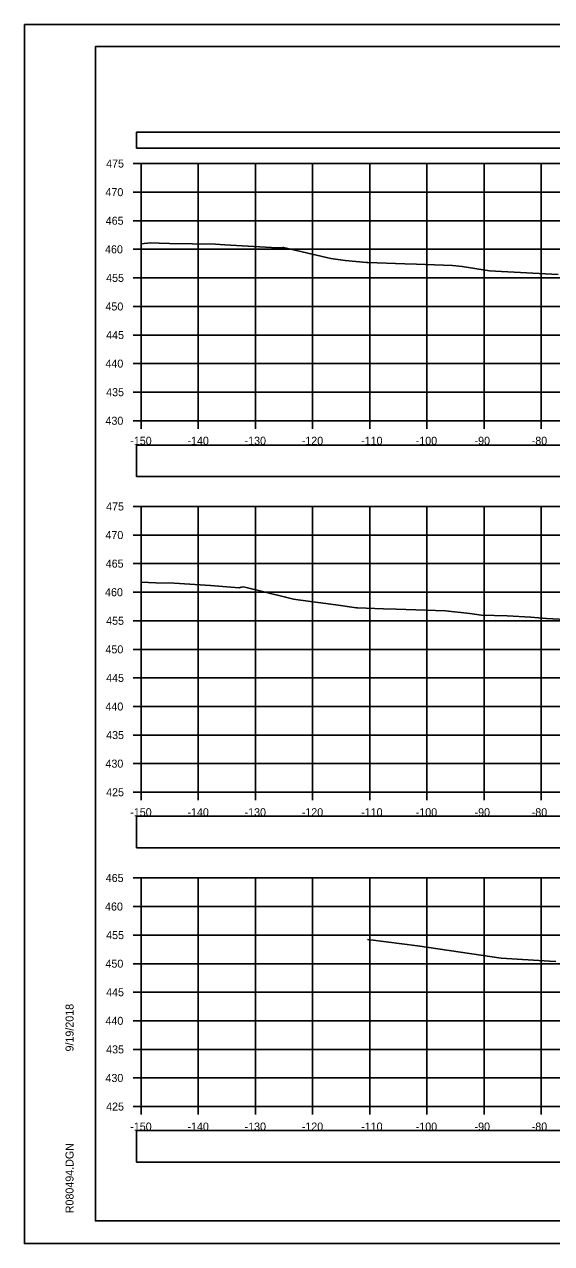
# Model space of a CAD drawing. Extents: x 1376273 to 1384221, y 378927 to 384592.
# Drawn here: x 1383887.5 to 1383979.7, y 379898.5 to 380111.8 of the extents above; entities that cross this region are included whole.
import ezdxf

# ---------------------------------------------------------------- set-up
doc = ezdxf.new("R2010")
doc.units = 0
for name, color, linetype in [('R_Axis', 7, 'Continuous'), ('R_Axis Annot', 7, 'Continuous'), ('R_Border', 7, 'Continuous'), ('R_Exist Surface', 7, 'Continuous'), ('R_Grid', 7, 'Continuous'), ('R_No Plot', 7, 'Continuous')]:
    doc.layers.add(name, color=color, linetype=linetype)

msp = doc.modelspace()

# ---------------------------------------------------------------- linework, layer by layer
at = {"layer": 'R_Axis'}
for p, q in [((1383906.51, 380087.48), (1383907.91, 380087.48)), ((1383907.91, 380042.48), (1383907.91, 380087.48)), ((1383906.51, 380082.48), (1383907.91, 380082.48)), ((1383906.51, 380077.48), (1383907.91, 380077.48)), ((1383906.51, 380072.48), (1383907.91, 380072.48)), ((1383906.51, 380067.48), (1383907.91, 380067.48)), ((1383906.51, 380062.48), (1383907.91, 380062.48)), ((1383906.51, 380057.48), (1383907.91, 380057.48)), ((1383906.51, 380052.48), (1383907.91, 380052.48)), ((1383906.51, 380047.48), (1383907.91, 380047.48)), ((1383906.51, 380042.48), (1383907.91, 380042.48)), ((1383907.91, 380042.48), (1384207.91, 380042.48)), ((1383907.91, 380041.08), (1383907.91, 380042.48)), ((1383917.91, 380041.08), (1383917.91, 380042.48)), ((1383927.91, 380041.08), (1383927.91, 380042.48)), ((1383937.91, 380041.08), (1383937.91, 380042.48)), ((1383947.91, 380041.08), (1383947.91, 380042.48)), ((1383957.91, 380041.08), (1383957.91, 380042.48)), ((1383967.91, 380041.08), (1383967.91, 380042.48)), ((1383977.91, 380041.08), (1383977.91, 380042.48)), ((1383906.51, 380027.48), (1383907.91, 380027.48)), ((1383907.91, 379977.48), (1383907.91, 380027.48)), ((1383906.51, 380022.48), (1383907.91, 380022.48)), ((1383906.51, 380017.48), (1383907.91, 380017.48)), ((1383906.51, 380012.48), (1383907.91, 380012.48)), ((1383906.51, 380007.48), (1383907.91, 380007.48)), ((1383906.51, 380002.48), (1383907.91, 380002.48)), ((1383906.51, 379997.48), (1383907.91, 379997.48)), ((1383906.51, 379992.48), (1383907.91, 379992.48)), ((1383906.51, 379987.48), (1383907.91, 379987.48)), ((1383906.51, 379982.48), (1383907.91, 379982.48)), ((1383906.51, 379977.48), (1383907.91, 379977.48)), ((1383907.91, 379977.48), (1384207.91, 379977.48)), ((1383907.91, 379976.08), (1383907.91, 379977.48)), ((1383917.91, 379976.08), (1383917.91, 379977.48)), ((1383927.91, 379976.08), (1383927.91, 379977.48)), ((1383937.91, 379976.08), (1383937.91, 379977.48)), ((1383947.91, 379976.08), (1383947.91, 379977.48)), ((1383957.91, 379976.08), (1383957.91, 379977.48)), ((1383967.91, 379976.08), (1383967.91, 379977.48)), ((1383977.91, 379976.08), (1383977.91, 379977.48)), ((1383906.51, 379962.48), (1383907.91, 379962.48)), ((1383907.91, 379922.48), (1383907.91, 379962.48)), ((1383906.51, 379957.48), (1383907.91, 379957.48)), ((1383906.51, 379952.48), (1383907.91, 379952.48)), ((1383906.51, 379947.48), (1383907.91, 379947.48)), ((1383906.51, 379942.48), (1383907.91, 379942.48)), ((1383906.51, 379937.48), (1383907.91, 379937.48)), ((1383906.51, 379932.48), (1383907.91, 379932.48)), ((1383906.51, 379927.48), (1383907.91, 379927.48)), ((1383906.51, 379922.48), (1383907.91, 379922.48)), ((1383907.91, 379922.48), (1384207.91, 379922.48)), ((1383907.91, 379921.08), (1383907.91, 379922.48)), ((1383917.91, 379921.08), (1383917.91, 379922.48)), ((1383927.91, 379921.08), (1383927.91, 379922.48)), ((1383937.91, 379921.08), (1383937.91, 379922.48)), ((1383947.91, 379921.08), (1383947.91, 379922.48)), ((1383957.91, 379921.08), (1383957.91, 379922.48)), ((1383967.91, 379921.08), (1383967.91, 379922.48)), ((1383977.91, 379921.08), (1383977.91, 379922.48))]:
    msp.add_line(p, q, dxfattribs=at)
at = {"layer": 'R_Axis Annot'}
for points in [[(1383907.13, 380090.19), (1384208.93, 380090.19), (1384208.93, 380093), (1383907.13, 380093)], [(1383907.13, 380032.7), (1384208.93, 380032.7), (1384208.93, 380038.23), (1383907.13, 380038.23)], [(1383907.13, 379967.75), (1384208.93, 379967.75), (1384208.93, 379973.27), (1383907.13, 379973.27)], [(1383907.13, 379912.75), (1384208.93, 379912.75), (1384208.93, 379918.27), (1383907.13, 379918.27)]]:
    msp.add_lwpolyline(points, close=True, dxfattribs=at)
at = {"layer": 'R_Border'}
for p, q in [((1383899.91, 380107.94), (1384216.09, 380107.94)), ((1383899.91, 379902.48), (1383899.91, 380107.94)), ((1383899.91, 379902.48), (1383899.91, 379902.48)), ((1384216.09, 379902.48), (1383899.91, 379902.48))]:
    msp.add_line(p, q, dxfattribs=at)
at = {"layer": 'R_Exist Surface'}
for points in [[(1383907.91, 380073.44), (1383909.54, 380073.61), (1383911.06, 380073.58), (1383912.91, 380073.49), (1383920.93, 380073.37), (1383922.58, 380073.27), (1383931.7, 380072.72), (1383932.76, 380072.82), (1383932.76, 380072.82), (1383932.8, 380072.81), (1383932.83, 380072.81), (1383941.12, 380070.85), (1383943.6, 380070.51), (1383947.34, 380070.16), (1383947.57, 380070.15), (1383954.05, 380069.94), (1383956.1, 380069.88), (1383962.41, 380069.67), (1383964.1, 380069.47), (1383968.87, 380068.72), (1383970.98, 380068.61), (1383980.85, 380068.05)], [(1383907.91, 380014.22), (1383910.47, 380014.11), (1383913.71, 380014.06), (1383920.03, 380013.66), (1383925.07, 380013.26), (1383925.41, 380013.34), (1383925.83, 380013.4), (1383933.19, 380011.63), (1383934.57, 380011.27), (1383935.82, 380011.06), (1383941.99, 380010.27), (1383945.57, 380009.77), (1383945.78, 380009.75), (1383950.34, 380009.59), (1383952.54, 380009.52), (1383959.43, 380009.29), (1383961.14, 380009.23), (1383965.42, 380008.73), (1383967.49, 380008.49), (1383971.95, 380008.32), (1383976.08, 380008.1), (1383977.45, 380008.02), (1383978.86, 380007.85), (1383983.32, 380007.63)], [(1383947.53, 379951.69), (1383948.05, 379951.66), (1383956.26, 379950.62), (1383970.93, 379948.47), (1383979.33, 379947.92), (1383980.48, 379947.84)]]:
    msp.add_lwpolyline(points, dxfattribs=at)
at = {"layer": 'R_Grid'}
for p, q in [((1383907.91, 380087.48), (1384207.91, 380087.48)), ((1383907.91, 380042.48), (1383907.91, 380087.48)), ((1383917.91, 380042.48), (1383917.91, 380087.48)), ((1383927.91, 380042.48), (1383927.91, 380087.48)), ((1383937.91, 380042.48), (1383937.91, 380087.48)), ((1383947.91, 380042.48), (1383947.91, 380087.48)), ((1383957.91, 380042.48), (1383957.91, 380087.48)), ((1383967.91, 380042.48), (1383967.91, 380087.48)), ((1383977.91, 380042.48), (1383977.91, 380087.48)), ((1383907.91, 380082.48), (1384207.91, 380082.48)), ((1383907.91, 380077.48), (1384207.91, 380077.48)), ((1383907.91, 380072.48), (1384207.91, 380072.48)), ((1383907.91, 380067.48), (1384207.91, 380067.48)), ((1383907.91, 380062.48), (1384207.91, 380062.48)), ((1383907.91, 380057.48), (1384207.91, 380057.48)), ((1383907.91, 380052.48), (1384207.91, 380052.48)), ((1383907.91, 380047.48), (1384207.91, 380047.48)), ((1383907.91, 380042.48), (1384207.91, 380042.48)), ((1383907.91, 380027.48), (1384207.91, 380027.48)), ((1383907.91, 379977.48), (1383907.91, 380027.48)), ((1383917.91, 379977.48), (1383917.91, 380027.48)), ((1383927.91, 379977.48), (1383927.91, 380027.48)), ((1383937.91, 379977.48), (1383937.91, 380027.48)), ((1383947.91, 379977.48), (1383947.91, 380027.48)), ((1383957.91, 379977.48), (1383957.91, 380027.48)), ((1383967.91, 379977.48), (1383967.91, 380027.48)), ((1383977.91, 379977.48), (1383977.91, 380027.48)), ((1383907.91, 380022.48), (1384207.91, 380022.48)), ((1383907.91, 380017.48), (1384207.91, 380017.48)), ((1383907.91, 380012.48), (1384207.91, 380012.48)), ((1383907.91, 380007.48), (1384207.91, 380007.48)), ((1383907.91, 380002.48), (1384207.91, 380002.48)), ((1383907.91, 379997.48), (1384207.91, 379997.48)), ((1383907.91, 379992.48), (1384207.91, 379992.48)), ((1383907.91, 379987.48), (1384207.91, 379987.48)), ((1383907.91, 379982.48), (1384207.91, 379982.48)), ((1383907.91, 379977.48), (1384207.91, 379977.48)), ((1383907.91, 379962.48), (1384207.91, 379962.48)), ((1383907.91, 379922.48), (1383907.91, 379962.48)), ((1383917.91, 379922.48), (1383917.91, 379962.48)), ((1383927.91, 379922.48), (1383927.91, 379962.48)), ((1383937.91, 379922.48), (1383937.91, 379962.48)), ((1383947.91, 379922.48), (1383947.91, 379962.48)), ((1383957.91, 379922.48), (1383957.91, 379962.48)), ((1383967.91, 379922.48), (1383967.91, 379962.48)), ((1383977.91, 379922.48), (1383977.91, 379962.48)), ((1383907.91, 379957.48), (1384207.91, 379957.48)), ((1383907.91, 379952.48), (1384207.91, 379952.48)), ((1383907.91, 379947.48), (1384207.91, 379947.48)), ((1383907.91, 379942.48), (1384207.91, 379942.48)), ((1383907.91, 379937.48), (1384207.91, 379937.48)), ((1383907.91, 379932.48), (1384207.91, 379932.48)), ((1383907.91, 379927.48), (1384207.91, 379927.48)), ((1383907.91, 379922.48), (1384207.91, 379922.48))]:
    msp.add_line(p, q, dxfattribs=at)
at = {"layer": 'R_No Plot'}
for p, q in [((1383887.51, 380111.83), (1384220.84, 380111.83)), ((1383887.51, 379898.5), (1384220.84, 379898.5))]:
    msp.add_line(p, q, dxfattribs=at)
for points in [[(1383887.5, 380111.83), (1384220.84, 380111.83), (1384220.84, 379898.5), (1383887.5, 379898.5)], [(1384133.83, 380107.94), (1384133.83, 380098.06), (1384169.56, 380098.06), (1384169.56, 380095.14), (1384192.76, 380095.14), (1384192.76, 380070.81), (1384216.09, 380070.81), (1384216.09, 379902.48), (1383899.91, 379902.48), (1383899.91, 380107.94)]]:
    msp.add_lwpolyline(points, close=True, dxfattribs=at)

# ---------------------------------------------------------------- texts
at = {"layer": 'R_Axis Annot'}
for s, p in [('475', (1383901.8, 380086.78)), ('470', (1383901.68, 380081.78)), ('465', (1383901.73, 380076.78)), ('460', (1383901.61, 380071.78)), ('455', (1383901.8, 380066.78)), ('450', (1383901.68, 380061.78)), ('445', (1383901.8, 380056.78)), ('440', (1383901.68, 380051.78)), ('435', (1383901.8, 380046.78)), ('430', (1383901.68, 380041.78)), ('-150', (1383906.02, 380038.28)), ('-140', (1383916.02, 380038.28)), ('-130', (1383926.02, 380038.28)), ('-120', (1383936.02, 380038.28)), ('-110', (1383946.41, 380038.28)), ('-100', (1383955.96, 380038.28)), ('-90', (1383966.25, 380038.28)), ('-80', (1383976.25, 380038.28)), ('475', (1383901.8, 380026.78)), ('470', (1383901.68, 380021.78)), ('465', (1383901.73, 380016.78)), ('460', (1383901.61, 380011.78)), ('455', (1383901.8, 380006.78)), ('450', (1383901.68, 380001.78)), ('445', (1383901.8, 379996.78)), ('440', (1383901.68, 379991.78)), ('435', (1383901.8, 379986.78)), ('430', (1383901.68, 379981.78)), ('425', (1383901.8, 379976.78)), ('-150', (1383906.02, 379973.28)), ('-140', (1383916.02, 379973.28)), ('-130', (1383926.02, 379973.28)), ('-120', (1383936.02, 379973.28)), ('-110', (1383946.41, 379973.28)), ('-100', (1383955.96, 379973.28)), ('-90', (1383966.25, 379973.28)), ('-80', (1383976.25, 379973.28)), ('465', (1383901.73, 379961.78)), ('460', (1383901.61, 379956.78)), ('455', (1383901.8, 379951.78)), ('450', (1383901.68, 379946.78)), ('445', (1383901.8, 379941.78)), ('440', (1383901.68, 379936.78)), ('435', (1383901.8, 379931.78)), ('430', (1383901.68, 379926.78)), ('425', (1383901.8, 379921.78)), ('-150', (1383906.02, 379918.28)), ('-140', (1383916.02, 379918.28)), ('-130', (1383926.02, 379918.28)), ('-120', (1383936.02, 379918.28)), ('-110', (1383946.41, 379918.28)), ('-100', (1383955.96, 379918.28)), ('-90', (1383966.25, 379918.28)), ('-80', (1383976.25, 379918.28))]:
    msp.add_text(s, height=1.4, dxfattribs=at).set_placement(p)
at = {"layer": 'R_Border'}
for s, p in [('9/19/2018', (1383896.1, 379932.12)), ('R080494.DGN', (1383896.1, 379903.81))]:
    msp.add_text(s, height=1.4, rotation=90, dxfattribs=at).set_placement(p)

doc.saveas('drawing.dxf')
